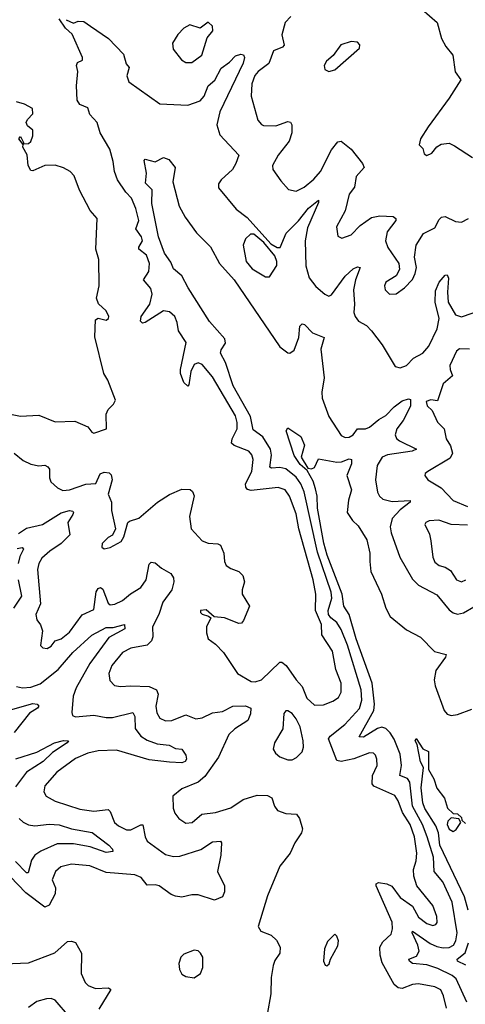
# Model space of a CAD drawing. Extents: x 1550320 to 1685906, y 509093 to 640511.
# Tile 264 of 532: x 1663931 to 1666114, y 532764 to 537590. Entities that reach past the tile are written whole.
import ezdxf

# ---------------------------------------------------------------- set-up
doc = ezdxf.new("R2010")
doc.units = 0

msp = doc.modelspace()

# ---------------------------------------------------------------- linework, layer by layer
at = {"layer": '0CON20XD'}
for points in [[(1665900.5, 537640.5), (1665976.2, 537575), (1665997.1, 537497.1), (1666018.6, 537458.6), (1666053.3, 537415), (1666064.1, 537334.1), (1666092.5, 537295), (1666035.5, 537205), (1665932.3, 537065), (1665894.4, 537005), (1665887, 536977), (1665905, 536957.5), (1665912.7, 536932.7), (1665925, 536924), (1665950, 536935), (1665975, 536966.2), (1665995, 536978.8), (1666035, 536984), (1666061.2, 536971.2), (1666148.6, 536915)], [(1663903.3, 535465), (1663948.8, 535428.8), (1663985, 535411.9), (1664025, 535403.1), (1664055, 535405.8), (1664069.1, 535399.1), (1664076.6, 535386.6), (1664077.1, 535345), (1664084.4, 535324.4), (1664117.1, 535295), (1664142.7, 535282.7), (1664175.3, 535285.3), (1664255, 535314.1), (1664303.4, 535316.6), (1664325.5, 535364.5), (1664345, 535371.9), (1664368.7, 535368.7), (1664378.5, 535358.5), (1664384.5, 535334.5), (1664364.2, 535265), (1664381.4, 535225), (1664380, 535185), (1664400, 535095), (1664385.9, 535064.1), (1664365, 535052.5), (1664335, 535022.5), (1664333.3, 535005), (1664345, 534996.7), (1664375, 535002.5), (1664427.7, 535032.3), (1664441.2, 535055), (1664461.2, 535125), (1664468.6, 535131.4), (1664515, 535147.1), (1664606.7, 535225), (1664665, 535261.9), (1664725, 535288.9), (1664766.7, 535286.7), (1664778.1, 535278.1), (1664785.5, 535255.5), (1664762.5, 535155), (1664771.5, 535095), (1664825.6, 535035), (1664854.2, 535024.2), (1664901.1, 535021.1), (1664915, 535014.4), (1664931.8, 534975), (1664933.6, 534935), (1664943.1, 534915), (1664965, 534900), (1665005.3, 534885.3), (1665023.5, 534865), (1665031.5, 534835), (1665020.5, 534795), (1665021.2, 534775), (1665057.5, 534715), (1665027.5, 534645), (1665017.2, 534632.8), (1665005, 534630), (1664935, 534658.6), (1664883.3, 534663.3), (1664845, 534697.1), (1664816.7, 534695), (1664816.2, 534685), (1664825, 534676.2), (1664856.7, 534666.7), (1664867.5, 534657.5), (1664846.9, 534615), (1664845.8, 534585), (1664854, 534555), (1664890, 534530), (1664928.6, 534488.6), (1664997.5, 534385), (1665065, 534346.5), (1665085, 534344.7), (1665115.5, 534355), (1665205, 534440.8), (1665215, 534441.4), (1665236.9, 534425), (1665285, 534353.8), (1665315, 534322.5), (1665337.8, 534265), (1665375, 534230), (1665418.5, 534231.5), (1665465, 534249.6), (1665492.5, 534267.5), (1665506.1, 534293.9), (1665505, 534338.8), (1665480, 534405), (1665463.5, 534495), (1665411.3, 534575), (1665409.7, 534625), (1665379.5, 534695), (1665381.1, 534775), (1665369.1, 534845), (1665299.1, 535095), (1665285, 535167.5), (1665252.9, 535255), (1665231.1, 535285), (1665196.7, 535296.7), (1665065, 535282.3), (1665047, 535287), (1665038.6, 535298.6), (1665037.5, 535315), (1665067.9, 535375), (1665074.3, 535435), (1665067.4, 535457.4), (1665053.8, 535475), (1664982.3, 535502.3), (1664968.2, 535515), (1664971.6, 535535), (1664996.7, 535585), (1664997, 535615), (1664987.9, 535647.9), (1664875, 535840), (1664825, 535899.3), (1664805, 535908.2), (1664785, 535899.6), (1664769.7, 535865), (1664760, 535800), (1664755, 535793.8), (1664735, 535811.2), (1664718.9, 535855), (1664718.4, 535875), (1664747, 536007), (1664709.5, 536065), (1664702.8, 536105), (1664690.4, 536135), (1664665, 536158), (1664635, 536162), (1664545, 536105.8), (1664532.9, 536102.9), (1664522.2, 536112.2), (1664525.7, 536135), (1664568.1, 536195), (1664579.7, 536245), (1664572.7, 536272.7), (1664537.3, 536315), (1664563.1, 536355), (1664566.7, 536395), (1664551.6, 536435), (1664514.7, 536465), (1664514.6, 536475), (1664532.1, 536505), (1664527.2, 536525), (1664499.4, 536565), (1664513.9, 536605), (1664500.6, 536665), (1664478.8, 536715), (1664450.3, 536745), (1664410.9, 536805), (1664395.5, 536845), (1664389.6, 536895), (1664372.6, 536955), (1664325.6, 537035), (1664310, 537085), (1664274.2, 537124.2), (1664265, 537157.5), (1664225, 537174.4), (1664212.5, 537195), (1664210, 537265), (1664216, 537335), (1664209.2, 537365), (1664215, 537380), (1664239.2, 537390.8), (1664239.2, 537405), (1664188, 537518), (1664155, 537548), (1664125, 537593.8)], [(1664159.5, 537589.5), (1664195, 537572.5), (1664218.3, 537581.7), (1664245, 537580), (1664277.9, 537557.9), (1664366.6, 537496.6), (1664440.2, 537420.2), (1664452.9, 537372.9), (1664468, 537355), (1664456.3, 537313.7), (1664466.4, 537285), (1664617.4, 537177.4), (1664755, 537170.8), (1664815, 537191.2), (1664835.3, 537215), (1664854.7, 537265), (1664887, 537293), (1664918, 537352), (1664958.6, 537381.4), (1664987.7, 537412.3), (1665015, 537420.5), (1665027.7, 537417.7), (1665032.1, 537405), (1665025, 537377.1), (1664911.3, 537138.7), (1664897.4, 537075), (1664911.5, 537025), (1665005, 536926.2), (1664989.5, 536885), (1664973.6, 536855), (1664917.5, 536805), (1664904.4, 536785), (1664905.5, 536765), (1664991.5, 536661.5), (1665045, 536620.3), (1665161.6, 536491.6), (1665192.8, 536472.8), (1665206.3, 536473.7), (1665236.4, 536543.6), (1665296.5, 536603.5), (1665345, 536665.3), (1665395, 536705.8), (1665395, 536693.3), (1665341, 536569), (1665328.6, 536505), (1665333.3, 536383.3), (1665348.4, 536325), (1665382.4, 536282.4), (1665425, 536244.7), (1665445, 536235.4), (1665458.4, 536241.6), (1665525, 536332.8), (1665565, 536369.4), (1665585, 536377.9), (1665598.6, 536375), (1665575.2, 536314.8), (1665565.8, 536265), (1665571.3, 536195), (1665567.7, 536155), (1665573.9, 536135), (1665591.4, 536111.4), (1665630.1, 536090.1), (1665655, 536064.5), (1665705.9, 535995.9), (1665770, 535890), (1665795, 535883.1), (1665825, 535895.5), (1665860, 535930), (1665906, 535955), (1665935, 535989.2), (1665975.6, 536075), (1665985.5, 536125), (1665966.5, 536205), (1665968.6, 536261.4), (1665985, 536302.5), (1666015, 536338), (1666025, 536340), (1666032.2, 536322.2), (1666026.5, 536255), (1666029.5, 536205), (1666065, 536143.1), (1666095, 536133.9), (1666195, 536167.2)], [(1664745, 537379.2), (1664775, 537380), (1664824, 537415), (1664849.4, 537500.6), (1664877.5, 537535), (1664875, 537558), (1664855, 537576.7), (1664815, 537548.8), (1664765, 537563.8), (1664735, 537547.9), (1664705, 537517.5), (1664680, 537475), (1664682.2, 537445), (1664723.5, 537393.5), (1664745, 537379.2)], [(1665259.1, 537605), (1665231.6, 537575), (1665215.4, 537515), (1665226.1, 537463.9), (1665218, 537455), (1665175, 537436.5), (1665152.1, 537375), (1665098.9, 537335), (1665083.4, 537316.6), (1665068.2, 537275), (1665065.4, 537215.4), (1665097.9, 537097.9), (1665115.7, 537075.7), (1665125, 537070.8), (1665185, 537070), (1665245, 537090.6), (1665256.8, 537086.8), (1665264.2, 537075), (1665263.3, 537035), (1665251.5, 536995), (1665196.9, 536925), (1665168.9, 536875), (1665170.8, 536855), (1665209.4, 536799.4), (1665247.9, 536757.9), (1665285, 536748.6), (1665325, 536768.9), (1665371.2, 536808.8), (1665403.7, 536845), (1665458.5, 536951.5), (1665489.4, 536990.6), (1665505, 536993.9), (1665554.2, 536955), (1665609.7, 536885), (1665618.8, 536865), (1665579.4, 536820.6), (1665570.9, 536769.1), (1665545.4, 536735), (1665525, 536653.3), (1665482.9, 536575), (1665488.8, 536528.8), (1665508.3, 536518.3), (1665555, 536535.8), (1665598.9, 536581.1), (1665655, 536620.4), (1665695, 536628.4), (1665760, 536625), (1665772.9, 536615), (1665773.1, 536605), (1665730.8, 536549.2), (1665722.4, 536505), (1665735, 536473.1), (1665788.6, 536395), (1665792, 536365), (1665775.9, 536334.1), (1665725, 536303.3), (1665718.6, 536285), (1665720.8, 536265), (1665742.5, 536245), (1665775, 536246.7), (1665816.7, 536275), (1665855, 536316.2), (1665868.9, 536345), (1665874.4, 536375), (1665865.4, 536425.4), (1665873.2, 536485), (1665908.9, 536541.1), (1665965, 536569.2), (1665985, 536610), (1665997.4, 536622.6), (1666015, 536625.6), (1666065, 536600.8), (1666095, 536597.5), (1666129.1, 536615)], [(1665445, 537336), (1665475, 537344.2), (1665595, 537450), (1665596.8, 537466.8), (1665585, 537480), (1665555, 537482), (1665503.4, 537466.6), (1665466.7, 537413.3), (1665433.8, 537386.2), (1665423.1, 537365), (1665426.2, 537345), (1665445, 537336)], [(1664295, 535563.8), (1664355.6, 535585), (1664355, 535656.7), (1664365, 535680), (1664390, 535705), (1664400, 535725), (1664362.7, 535822.7), (1664343.1, 535855), (1664298.8, 536035), (1664301.7, 536118.3), (1664315, 536127.5), (1664355, 536116.7), (1664366.2, 536125), (1664368, 536135), (1664355, 536163.3), (1664317.1, 536197.1), (1664307.1, 536225), (1664320.9, 536285), (1664319.4, 536415), (1664303.3, 536465), (1664310, 536615), (1664275.8, 536655), (1664224.1, 536754.1), (1664197.5, 536825), (1664178.8, 536845), (1664145, 536864.2), (1664105, 536875.8), (1664055, 536875.6), (1663995, 536849.2), (1663985, 536851.2), (1663972.9, 536875), (1663967, 536927), (1663946.7, 536965), (1663948.3, 536978.3), (1663927.5, 537005), (1663935, 537017.5), (1663948.3, 536991.7), (1663951.7, 536981.7), (1663975, 536982.5), (1663985, 536992.5), (1663995, 537020), (1663995, 537047.5), (1663970, 537070), (1663963.3, 537085), (1663969.3, 537100.7), (1663995, 537127.5), (1663993.6, 537153.6), (1663955, 537175.8), (1663916.2, 537186.2)], [(1665567.1, 533967.1), (1665505, 533953.5), (1665485, 533959.2), (1665444.4, 534065), (1665451.8, 534078.2), (1665523.3, 534135), (1665595, 534214.6), (1665607.3, 534255), (1665604.2, 534305.8), (1665536.9, 534525), (1665505, 534601.8), (1665485.2, 534635.2), (1665455, 534657.5), (1665443.8, 534675), (1665442.4, 534695), (1665459.8, 534755), (1665456.3, 534783.7), (1665389.3, 534979.3), (1665324.2, 535275), (1665307.6, 535315), (1665285, 535347.2), (1665235, 535387.8), (1665205, 535395.2), (1665165, 535391.6), (1665156, 535396), (1665165.2, 535455.2), (1665159.1, 535485), (1665121.7, 535545), (1665075, 535579.4), (1665061.9, 535645), (1664976.9, 535795), (1664938.9, 535908.9), (1664914.5, 535955), (1664917.6, 535972.4), (1664938.6, 536005), (1664936.7, 536025), (1664861, 536111), (1664756.9, 536275), (1664725.6, 536335), (1664685, 536368), (1664671.6, 536401.6), (1664640.4, 536445), (1664610.3, 536525), (1664578.2, 536688.2), (1664580, 536755), (1664547.6, 536787.6), (1664552.1, 536837.9), (1664540, 536900), (1664545, 536906.2), (1664595, 536893.3), (1664635.4, 536914.6), (1664660.9, 536905), (1664693.3, 536865), (1664681.9, 536795), (1664712.2, 536675), (1664742.2, 536622.2), (1664796.5, 536545), (1664865, 536475.7), (1664910, 536395), (1664981.6, 536315), (1665205, 535986.7), (1665245, 535956.5), (1665255, 535955.6), (1665275, 535969.4), (1665298, 536032), (1665302.9, 536087.1), (1665315, 536099.2), (1665326.5, 536095), (1665365, 536055.3), (1665422.5, 536032.5), (1665406.1, 535975), (1665421.8, 535835), (1665410.8, 535765), (1665413.1, 535735), (1665445.3, 535645), (1665505, 535552.1), (1665525, 535541.5), (1665545, 535543.2), (1665565, 535555.5), (1665585.2, 535584.8), (1665625, 535584.8), (1665645, 535592), (1665689.8, 535630.2), (1665725, 535650.2), (1665765, 535692.6), (1665805, 535721.3), (1665835, 535731.2), (1665845, 535728.6), (1665845.8, 535695), (1665810, 535625), (1665778.6, 535585), (1665770.3, 535555), (1665777, 535537), (1665792.1, 535525), (1665874, 535485), (1665853.8, 535475), (1665732.7, 535457.3), (1665707.1, 535445), (1665681.4, 535405), (1665674.2, 535334.2), (1665683.4, 535273.4), (1665692.9, 535255), (1665710.5, 535240.5), (1665755, 535228.5), (1665844, 535234), (1665844.3, 535225), (1665795, 535188.1), (1665755.4, 535145), (1665745.4, 535105), (1665750.4, 535075), (1665793.8, 534955), (1665855, 534847.8), (1665885, 534817.7), (1665975, 534770.9), (1666035, 534698.1), (1666055, 534682.2), (1666075, 534676.5), (1666105, 534682.1), (1666155, 534712)], [(1665155, 536329.2), (1665190.4, 536385), (1665191.2, 536405), (1665181.5, 536431.5), (1665127.5, 536497.5), (1665077.7, 536537.7), (1665061.5, 536538.5), (1665037.1, 536515), (1665025.9, 536485), (1665039.6, 536405), (1665069.2, 536369.2), (1665135, 536329.4), (1665155, 536329.2)], [(1666135, 535974.4), (1666085, 535976.2), (1666070.4, 535965), (1666038.4, 535895), (1666039.4, 535875), (1666051.5, 535845), (1666005.4, 535805), (1665977.8, 535722.2), (1665945, 535726.7), (1665921.3, 535718.7), (1665927.1, 535697.1), (1665951.8, 535675), (1665977.9, 535617.9), (1666010, 535585), (1666020.8, 535535), (1666040.7, 535500.7), (1666050.9, 535465), (1666039.9, 535440.1), (1665930, 535375), (1665916.7, 535365), (1665916.2, 535355), (1665930, 535335), (1665995, 535294.6), (1666055, 535233.9), (1666124.7, 535204.7)], [(1663894, 535655), (1663935, 535646.4), (1664025, 535651.8), (1664105, 535618.1), (1664201.7, 535621.7), (1664264.1, 535594.1), (1664285, 535567.5), (1664295, 535563.8)], [(1666121.2, 532775), (1666069.2, 532889.2), (1666049.6, 532905), (1665980, 532940), (1665925, 532958.2), (1665855, 532964.4), (1665840.8, 532975), (1665837.8, 532985), (1665875, 533000.5), (1665888.1, 533025), (1665881.9, 533055), (1665853.2, 533115), (1665855, 533123.3), (1665941.9, 533061.9), (1665975, 533046.9), (1666005, 533041.6), (1666035, 533043.5), (1666056.2, 533055), (1666067.1, 533075), (1666073.3, 533115), (1666049.4, 533265), (1666003, 533365), (1665960.9, 533415), (1665958.2, 533485), (1665927.4, 533585), (1665904.1, 533645), (1665855.5, 533735.5), (1665842.4, 533852.4), (1665830.3, 533870.3), (1665793.8, 533885), (1665801.9, 533935), (1665795, 533990.8), (1665765, 534063.9), (1665745, 534095.3), (1665725, 534116.2), (1665705, 534121.7), (1665684.3, 534115.7), (1665615, 534073.3), (1665593.6, 534075), (1665666.1, 534205), (1665669.5, 534235), (1665658.2, 534338.2), (1665579.7, 534555), (1665544.5, 534674.5), (1665519.2, 534715), (1665510.6, 534775), (1665437.8, 534965), (1665420.7, 535025), (1665389.5, 535195), (1665387.8, 535255), (1665380.3, 535290.3), (1665367.8, 535327.8), (1665339.6, 535379.6), (1665305, 535409.3), (1665275, 535454.2), (1665236.2, 535575), (1665245, 535590), (1665307.6, 535547.6), (1665325.5, 535504.5), (1665310.5, 535445), (1665342.2, 535392.2), (1665361.1, 535388.9), (1665375.5, 535394.5), (1665395, 535437.5), (1665485, 535420.6), (1665507.9, 535422.1), (1665545, 535437.9), (1665555.7, 535435), (1665556.4, 535413.6), (1665533.3, 535355), (1665557.1, 535285), (1665541.9, 535235), (1665535.6, 535175), (1665560.8, 535135), (1665589.3, 535109.3), (1665630.8, 535040.8), (1665646.4, 534975), (1665646.8, 534935), (1665651.2, 534885), (1665703.8, 534775), (1665725, 534706.2), (1665745, 534664.2), (1665825, 534598.8), (1665895, 534562.9), (1665963.1, 534493.1), (1666019.3, 534479.3), (1666017.5, 534465), (1665969.3, 534400.7), (1665961.3, 534355), (1665965.4, 534325), (1666010, 534205), (1666025, 534186.9), (1666045, 534180.3), (1666075, 534184.8), (1666145, 534210)], [(1663925, 535072.4), (1663965, 535098.5), (1664043.6, 535116.4), (1664135, 535172.8), (1664174.5, 535184.5), (1664191.1, 535181.1), (1664195.4, 535175), (1664191.8, 535165), (1664167.6, 535125), (1664177.4, 535065), (1664135, 535022.5), (1664078.8, 534985), (1664039.9, 534950.1), (1664025.4, 534925), (1664018.2, 534895), (1664033.3, 534726.7), (1664010.4, 534675), (1664015, 534648.8), (1664033.3, 534623.3), (1664042.9, 534595), (1664032.7, 534522.7), (1664045, 534511.2), (1664065, 534508.8), (1664085, 534520), (1664105, 534546.2), (1664134.6, 534555.4), (1664175, 534588.2), (1664237.8, 534672.2), (1664295, 534699.2), (1664306.3, 534785), (1664315, 534802.7), (1664326.8, 534806.8), (1664338.9, 534798.9), (1664365, 534730), (1664375, 534722.2), (1664397.5, 534725), (1664435, 534742.5), (1664474.1, 534775.9), (1664525, 534807.4), (1664549.8, 534845), (1664565, 534922), (1664575, 534931.4), (1664595, 534927.8), (1664625, 534900.9), (1664672, 534875), (1664683.8, 534855), (1664686.7, 534835), (1664676.4, 534795), (1664631.8, 534735), (1664613.2, 534675), (1664581.1, 534615), (1664583.3, 534565), (1664577.1, 534545), (1664555, 534524.6), (1664475, 534509.7), (1664435, 534488.2), (1664383.1, 534425), (1664367.9, 534385), (1664371.9, 534351.9), (1664395, 534326.7), (1664425, 534321.2), (1664475.4, 534325.4), (1664565, 534322.2), (1664600.4, 534305), (1664608.8, 534285), (1664598.7, 534225), (1664602.1, 534192.1), (1664616.9, 534166.9), (1664645, 534153.8), (1664675.6, 534155.6), (1664745, 534182.3), (1664794, 534164), (1664825, 534167.5), (1664875, 534192.8), (1664925, 534199.4), (1664975, 534225.9), (1665036.7, 534226.7), (1665062.5, 534215), (1665061.7, 534188.3), (1665048.5, 534155), (1664985, 534114.7), (1664955, 534086.2), (1664904.6, 533975), (1664838.5, 533881.5), (1664805, 533853.5), (1664725, 533820.8), (1664682, 533785), (1664682.9, 533725), (1664690.9, 533700.9), (1664710, 533675), (1664745, 533651.4), (1664776, 533655), (1664823.9, 533696.1), (1664890, 533705), (1664965, 533726.8), (1665025, 533767.3), (1665095, 533788.9), (1665145, 533787.8), (1665166.8, 533776.8), (1665178.8, 533735), (1665194.7, 533714.7), (1665235, 533700), (1665286.7, 533696.7), (1665301.9, 533675), (1665315.7, 533625), (1665311.9, 533605), (1665278.6, 533555), (1665255.6, 533505), (1665205, 533441.2), (1665145, 533296.7), (1665098.8, 533145), (1665112.1, 533122.1), (1665162.4, 533102.4), (1665189.4, 533079.4), (1665207.3, 533045), (1665205.4, 533014.6), (1665180.9, 532979.1), (1665172.5, 532955), (1665162.1, 532895), (1665161.8, 532815), (1665143.1, 532715)], [(1666125, 535112.1), (1666045, 535116.3), (1665983.6, 535136.4), (1665936.9, 535133.1), (1665920, 535125), (1665916, 535115), (1665938.1, 535068.1), (1665945.4, 535035), (1665954.7, 534955), (1665965, 534931.9), (1665985, 534915.4), (1666015, 534907.1), (1666040.7, 534890.7), (1666070.6, 534845), (1666095, 534834.5), (1666115.7, 534844.3)], [(1663918.5, 534998.5), (1663942.6, 535002.6), (1663950, 534995), (1663931.9, 534958.1), (1663924.4, 534925)], [(1663923.4, 534845), (1663940.7, 534765), (1663900.3, 534705)], [(1663915, 534321.8), (1663944.7, 534314.7), (1663985, 534318.4), (1664032.1, 534335), (1664119.2, 534405), (1664190.8, 534489.2), (1664285, 534572.7), (1664355, 534611.6), (1664388.4, 534611.6), (1664445, 534625.6), (1664445.5, 534605), (1664368.5, 534561.5), (1664274.1, 534435), (1664208.1, 534315), (1664192.3, 534275), (1664185.7, 534195), (1664190.3, 534180.3), (1664205, 534173.3), (1664295, 534181.1), (1664355, 534169.6), (1664385, 534170.3), (1664485, 534194.4), (1664494.7, 534175), (1664496.4, 534116.4), (1664525, 534078.2), (1664555, 534059.3), (1664605, 534040.2), (1664664, 534034), (1664695, 534017.3), (1664725.3, 534015.3), (1664744.5, 533985), (1664747.7, 533965), (1664741.5, 533955), (1664725, 533947.8), (1664665, 533950.8), (1664565, 533963), (1664405, 534010.2), (1664315, 534006.7), (1664265, 533995.3), (1664205, 533969.7), (1664112.5, 533902.5), (1664054.5, 533835), (1664049.4, 533805), (1664060.8, 533785), (1664105, 533760), (1664225, 533720.9), (1664295, 533710.3), (1664365, 533718.8), (1664375, 533709.2), (1664395.5, 533655), (1664415, 533638.8), (1664455, 533620), (1664475, 533618.7), (1664525, 533644.6), (1664535, 533643.1), (1664545.3, 533585), (1664555, 533563.3), (1664645, 533498.4), (1664685, 533489.2), (1664715, 533490.8), (1664817.8, 533522.2), (1664875, 533560), (1664915, 533563.3), (1664920, 533555), (1664917.1, 533495), (1664900, 533415), (1664934.4, 533345), (1664934.4, 533315.6), (1664925, 533291.2), (1664885, 533274), (1664805, 533300.7), (1664775, 533300.7), (1664725, 533289.6), (1664694, 533294), (1664672.4, 533302.4), (1664615, 533344.7), (1664595, 533350.3), (1664555, 533348.5), (1664525.9, 533385.9), (1664495, 533399.5), (1664355, 533410.3), (1664275, 533442.3), (1664185, 533450.5), (1664132.7, 533437.3), (1664106.7, 533415), (1664090, 533375), (1664106.4, 533335), (1664105.6, 533305), (1664075, 533250), (1664055, 533241.1), (1663960.5, 533310.5), (1663885, 533391.1)], [(1663875, 534203.5), (1663995, 534237.8), (1664016.2, 534235), (1664024.3, 534225), (1664018.5, 534215), (1663979.1, 534190.9), (1663903.7, 534096.3)], [(1665245, 533961.9), (1665265, 533962.9), (1665286.5, 533973.5), (1665315, 534002), (1665321.5, 534025), (1665318.9, 534055), (1665305, 534123.8), (1665285, 534163.8), (1665265, 534190), (1665245, 534203.3), (1665235, 534203.3), (1665225, 534190), (1665220.8, 534115), (1665178.6, 534045), (1665172.5, 534015), (1665184, 533995), (1665205, 533976.9), (1665245, 533961.9)], [(1663912.5, 533967.5), (1664015, 534000.8), (1664101.9, 534045), (1664145, 534056.8), (1664170, 534055), (1664164.3, 534045), (1664092.4, 533997.6), (1664046.8, 533955), (1663965, 533902.8), (1663910.1, 533829.9)], [(1666127.2, 533225), (1666109.2, 533290.8), (1665989.2, 533545), (1665982, 533605), (1665969.4, 533639.4), (1665915, 533723.6), (1665905, 533751.2), (1665897.9, 533825), (1665908.8, 533925), (1665895, 533953.3), (1665877.5, 534037.5), (1665867.5, 534055), (1665873, 534067), (1665905.6, 534015.6), (1665933, 534003), (1665933.8, 533915), (1665959.1, 533869.1), (1665975, 533823.3), (1666012.5, 533775), (1666026.2, 533725), (1666055, 533700), (1666075, 533697.5), (1666095, 533680), (1666097.5, 533667.5), (1666115, 533651.2)], [(1666020.9, 532745), (1666006.5, 532806.5), (1665993.3, 532835), (1665965, 532850), (1665885, 532865.4), (1665855, 532861.8), (1665805, 532841.1), (1665785, 532845.6), (1665765, 532862), (1665707.1, 532967.1), (1665696.6, 533005), (1665694.7, 533045), (1665709.4, 533070.6), (1665751.2, 533108.8), (1665757.8, 533135), (1665755, 533167.1), (1665676.4, 533345), (1665677.1, 533355), (1665688.3, 533361.7), (1665730, 533355), (1665753.8, 533343.8), (1665795, 533288.2), (1665854.8, 533244.8), (1665885, 533191.2), (1665925, 533160.9), (1665955, 533150.4), (1665970, 533155), (1665976.7, 533165), (1665974.6, 533195.4), (1665955, 533249.4), (1665877.1, 533345), (1665861.7, 533391.7), (1665860.5, 533425), (1665873.2, 533466.8), (1665876.4, 533505), (1665865, 533585.7), (1665843.1, 533645), (1665806.9, 533705), (1665785, 533762.2), (1665768.3, 533788.3), (1665665, 533833.8), (1665657.9, 533845), (1665660, 533885), (1665681.8, 533935), (1665681.1, 533965), (1665673.1, 533985), (1665663.8, 533995), (1665645, 533997.5), (1665567.1, 533967.1)], [(1663928.8, 533675), (1663947.7, 533657.7), (1663974.4, 533644.4), (1664005, 533638.8), (1664075, 533647.6), (1664125, 533643.3), (1664185, 533624.4), (1664286.5, 533606.5), (1664367.5, 533545), (1664385.7, 533525), (1664387, 533513), (1664355, 533508.5), (1664275.9, 533535.9), (1664195, 533550.5), (1664115, 533550), (1664034.6, 533515), (1664004.9, 533495.1), (1663988.8, 533471.2), (1663971.9, 533408.1), (1663965, 533408.5), (1663910.7, 533465)], [(1666055, 533610.8), (1666069.5, 533620.5), (1666092.5, 533655), (1666082.5, 533672.5), (1666045, 533677.5), (1666027.4, 533662.6), (1666025.5, 533645), (1666035, 533622.9), (1666055, 533610.8)], [(1665435, 532953.3), (1665447.7, 532962.3), (1665453.8, 532985), (1665489.7, 533050.3), (1665492, 533075), (1665485, 533097.5), (1665475, 533107.5), (1665438.3, 533071.7), (1665423.4, 533036.6), (1665418.8, 532975), (1665427, 532957), (1665435, 532953.3)], [(1663857.4, 532962.6), (1663975, 532967.5), (1664103.4, 533016.6), (1664165, 533071.4), (1664185, 533074.4), (1664205, 533066.7), (1664233.1, 533015), (1664232.8, 532915), (1664251.4, 532871.4), (1664266.5, 532856.5), (1664302.4, 532842.4), (1664365.8, 532845.8), (1664377.3, 532837.3), (1664319.5, 532740.5)], [(1666116.9, 532956.9), (1666075.7, 532975.7), (1666074, 532985), (1666112.9, 533017.1), (1666128.9, 533065)], [(1664785, 532893.3), (1664816.7, 532915), (1664828.8, 532945), (1664827.5, 532995), (1664817.5, 533015), (1664805, 533026.7), (1664785, 533030), (1664735, 533010), (1664720, 532995), (1664710, 532965), (1664713.3, 532935), (1664725, 532912.5), (1664745, 532900), (1664785, 532893.3)], [(1664175, 532702.5), (1664105, 532784.5), (1664085, 532792.9), (1664061.8, 532791.8), (1664015, 532777.5), (1663975, 532748.8)]]:
    msp.add_lwpolyline(points, dxfattribs=at)

doc.saveas('drawing.dxf')
